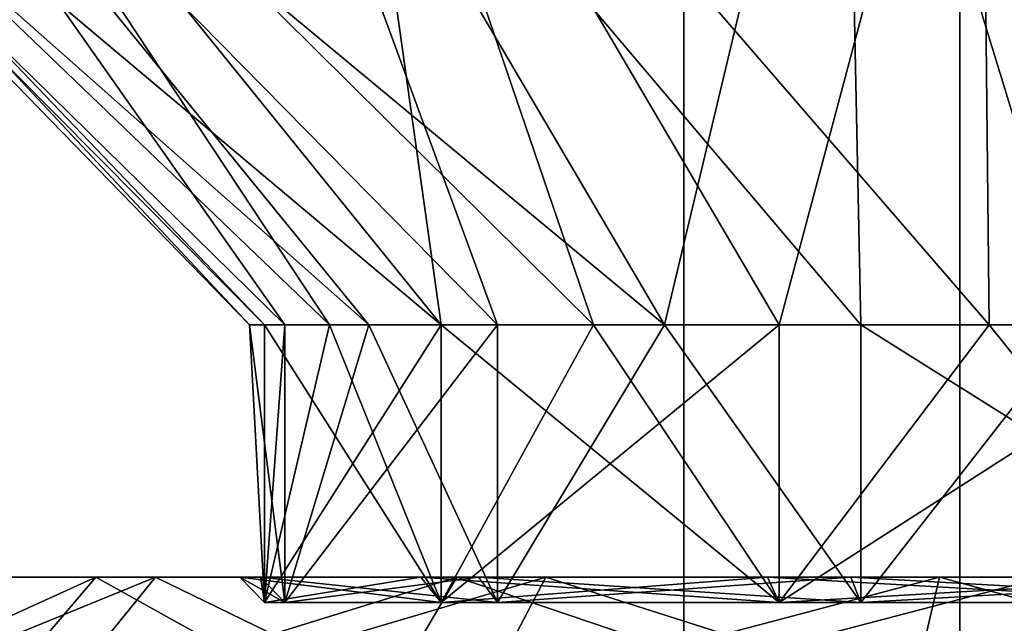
# Model space of a CAD drawing. Header units: millimetres. Extents: x -144 to 364, y -408 to 1133.
# Tile 332 of 656: x -62.85 to -60.9, y 992.36 to 993.55. Entities that reach past the tile are written whole.
import ezdxf

# ---------------------------------------------------------------- set-up
doc = ezdxf.new("R2010")
doc.units = ezdxf.units.MM
doc.header["$LTSCALE"] = 41.718519
for name, color, linetype in [('1339', 7, 'CONTINUOUS'), ('1341', 7, 'CONTINUOUS'), ('1343', 7, 'CONTINUOUS'), ('1344', 7, 'CONTINUOUS'), ('1369', 7, 'CONTINUOUS'), ('1378', 7, 'CONTINUOUS'), ('1413', 7, 'CONTINUOUS'), ('1414', 7, 'CONTINUOUS'), ('1415', 7, 'CONTINUOUS'), ('1416', 7, 'CONTINUOUS'), ('1431', 7, 'CONTINUOUS'), ('1432', 7, 'CONTINUOUS'), ('1433', 7, 'CONTINUOUS'), ('1434', 7, 'CONTINUOUS'), ('1725', 7, 'CONTINUOUS'), ('1726', 7, 'CONTINUOUS'), ('1728', 7, 'CONTINUOUS'), ('1729', 7, 'CONTINUOUS'), ('1743', 7, 'CONTINUOUS'), ('1744', 7, 'CONTINUOUS'), ('1746', 7, 'CONTINUOUS'), ('1747', 7, 'CONTINUOUS')]:
    doc.layers.add(name, color=color, linetype=linetype)

msp = doc.modelspace()

# ---------------------------------------------------------------- linework, layer by layer
at = {"layer": '1339', "color": 7, "linetype": 'CONTINUOUS', "true_color": 0xaaaaaa}
for points in [[(-61.5317, 994.45, 394.1812), (-76.1942, 994.45, 382.769), (-61.5317, 987.95, 394.1812), (-61.5317, 994.45, 394.1812)], [(-61.5317, 987.95, 394.1812), (-76.1942, 994.45, 382.769), (-76.1942, 987.95, 382.7689), (-61.5317, 987.95, 394.1812)], [(-45.1907, 994.45, 403.0245), (-61.5317, 994.45, 394.1812), (-45.1907, 987.95, 403.0245), (-45.1907, 994.45, 403.0245)], [(-45.1907, 987.95, 403.0245), (-61.5317, 994.45, 394.1812), (-61.5317, 987.95, 394.1812), (-45.1907, 987.95, 403.0245)]]:
    msp.add_3dface(points, dxfattribs=at)
at = {"layer": '1341', "color": 7, "linetype": 'CONTINUOUS', "true_color": 0xaaaaaa}
for points in [[(-75.5169, 994.45, 382.0332), (-60.9847, 994.45, 393.344), (-75.5169, 987.95, 382.0332), (-75.5169, 994.45, 382.0332)], [(-75.5169, 987.95, 382.0332), (-60.9847, 994.45, 393.344), (-60.9847, 987.95, 393.3441), (-75.5169, 987.95, 382.0332)], [(-60.9847, 994.45, 393.344), (-44.789, 994.45, 402.1087), (-60.9847, 987.95, 393.3441), (-60.9847, 994.45, 393.344)], [(-60.9847, 987.95, 393.3441), (-44.789, 994.45, 402.1087), (-44.789, 987.95, 402.1087), (-60.9847, 987.95, 393.3441)]]:
    msp.add_3dface(points, dxfattribs=at)
at = {"layer": '1343', "color": 7, "linetype": 'CONTINUOUS', "true_color": 0xaaaaaa}
for points in [[(-76.1942, 994.45, 217.231), (-61.5317, 994.45, 205.8188), (-76.1942, 987.95, 217.2311), (-76.1942, 994.45, 217.231)], [(-76.1942, 987.95, 217.2311), (-61.5317, 994.45, 205.8188), (-61.5317, 987.95, 205.8188), (-76.1942, 987.95, 217.2311)], [(-61.5317, 994.45, 205.8188), (-45.1907, 994.45, 196.9755), (-61.5317, 987.95, 205.8188), (-61.5317, 994.45, 205.8188)], [(-61.5317, 987.95, 205.8188), (-45.1907, 994.45, 196.9755), (-45.1907, 987.95, 196.9755), (-61.5317, 987.95, 205.8188)]]:
    msp.add_3dface(points, dxfattribs=at)
at = {"layer": '1344', "color": 7, "linetype": 'CONTINUOUS', "true_color": 0xaaaaaa}
for points in [[(-60.9847, 994.45, 206.656), (-75.5169, 994.45, 217.9668), (-60.9847, 987.95, 206.6559), (-60.9847, 994.45, 206.656)], [(-60.9847, 987.95, 206.6559), (-75.5169, 994.45, 217.9668), (-75.5169, 987.95, 217.9668), (-60.9847, 987.95, 206.6559)], [(-44.789, 994.45, 197.8913), (-60.9847, 994.45, 206.656), (-44.789, 987.95, 197.8913), (-44.789, 994.45, 197.8913)], [(-44.789, 987.95, 197.8913), (-60.9847, 994.45, 206.656), (-60.9847, 987.95, 206.6559), (-44.789, 987.95, 197.8913)]]:
    msp.add_3dface(points, dxfattribs=at)
at = {"layer": '1369', "color": 7, "linetype": 'CONTINUOUS', "true_color": 0xaaaaaa}
for points in [[(-63.0617, 992.45, 383.5489), (-62.697, 992.45, 384.5373), (-61.9387, 992.45, 384.4753), (-63.0617, 992.45, 383.5489)], [(-63.0203, 992.45, 382.4961), (-63.0617, 992.45, 383.5489), (-62.3711, 992.45, 383.6718), (-63.0203, 992.45, 382.4961)], [(-62.3711, 992.45, 383.6718), (-63.0617, 992.45, 383.5489), (-61.9387, 992.45, 384.4753), (-62.3711, 992.45, 383.6718)], [(-62.5793, 992.45, 381.5395), (-63.0203, 992.45, 382.4961), (-62.0534, 992.45, 381.9215), (-62.5793, 992.45, 381.5395)], [(-62.0534, 992.45, 381.9215), (-63.0203, 992.45, 382.4961), (-62.412, 992.45, 382.7605), (-62.0534, 992.45, 381.9215)], [(-62.412, 992.45, 382.7605), (-63.0203, 992.45, 382.4961), (-62.3711, 992.45, 383.6718), (-62.412, 992.45, 382.7605)], [(-61.0253, 992.45, 385.7519), (-59.9726, 992.45, 385.7933), (-62.697, 992.45, 384.5373), (-61.0253, 992.45, 385.7519)], [(-62.697, 992.45, 384.5373), (-59.9726, 992.45, 385.7933), (-61.2007, 992.45, 385.0115), (-62.697, 992.45, 384.5373)], [(-61.982, 992.45, 385.3108), (-61.0253, 992.45, 385.7519), (-62.697, 992.45, 384.5373), (-61.982, 992.45, 385.3108)], [(-61.9387, 992.45, 384.4753), (-62.697, 992.45, 384.5373), (-61.2007, 992.45, 385.0115), (-61.9387, 992.45, 384.4753)], [(-61.8057, 992.45, 380.8244), (-62.5793, 992.45, 381.5395), (-61.3664, 992.45, 381.3213), (-61.8057, 992.45, 380.8244)], [(-61.3664, 992.45, 381.3213), (-62.5793, 992.45, 381.5395), (-62.0534, 992.45, 381.9215), (-61.3664, 992.45, 381.3213)], [(-60.8173, 992.45, 380.4597), (-61.8057, 992.45, 380.8244), (-60.4869, 992.45, 381.0786), (-60.8173, 992.45, 380.4597)], [(-60.4869, 992.45, 381.0786), (-61.8057, 992.45, 380.8244), (-61.3664, 992.45, 381.3213), (-60.4869, 992.45, 381.0786)], [(-61.2007, 992.45, 385.0115), (-59.9726, 992.45, 385.7933), (-60.3029, 992.45, 385.1744), (-61.2007, 992.45, 385.0115)]]:
    msp.add_3dface(points, dxfattribs=at)
at = {"layer": '1378', "color": 7, "linetype": 'CONTINUOUS', "true_color": 0xaaaaaa}
for points in [[(-63.0617, 992.45, 216.4511), (-63.0203, 992.45, 217.5039), (-62.3711, 992.45, 216.3282), (-63.0617, 992.45, 216.4511)], [(-62.697, 992.45, 215.4627), (-63.0617, 992.45, 216.4511), (-61.0253, 992.45, 214.2481), (-62.697, 992.45, 215.4627)], [(-61.0253, 992.45, 214.2481), (-63.0617, 992.45, 216.4511), (-61.9387, 992.45, 215.5247), (-61.0253, 992.45, 214.2481)], [(-61.9387, 992.45, 215.5247), (-63.0617, 992.45, 216.4511), (-62.3711, 992.45, 216.3282), (-61.9387, 992.45, 215.5247)], [(-63.0203, 992.45, 217.5039), (-62.5793, 992.45, 218.4605), (-62.412, 992.45, 217.2395), (-63.0203, 992.45, 217.5039)], [(-62.3711, 992.45, 216.3282), (-63.0203, 992.45, 217.5039), (-62.412, 992.45, 217.2395), (-62.3711, 992.45, 216.3282)], [(-61.982, 992.45, 214.6892), (-62.697, 992.45, 215.4627), (-61.0253, 992.45, 214.2481), (-61.982, 992.45, 214.6892)], [(-62.5793, 992.45, 218.4605), (-61.8057, 992.45, 219.1756), (-62.0534, 992.45, 218.0785), (-62.5793, 992.45, 218.4605)], [(-62.5793, 992.45, 218.4605), (-62.0534, 992.45, 218.0785), (-62.412, 992.45, 217.2395), (-62.5793, 992.45, 218.4605)], [(-62.0534, 992.45, 218.0785), (-61.8057, 992.45, 219.1756), (-61.3664, 992.45, 218.6787), (-62.0534, 992.45, 218.0785)], [(-61.2007, 992.45, 214.9885), (-61.0253, 992.45, 214.2481), (-61.9387, 992.45, 215.5247), (-61.2007, 992.45, 214.9885)], [(-61.8057, 992.45, 219.1756), (-60.8173, 992.45, 219.5403), (-60.4869, 992.45, 218.9214), (-61.8057, 992.45, 219.1756)], [(-61.3664, 992.45, 218.6787), (-61.8057, 992.45, 219.1756), (-60.4869, 992.45, 218.9214), (-61.3664, 992.45, 218.6787)], [(-59.9726, 992.45, 214.2067), (-61.0253, 992.45, 214.2481), (-61.2007, 992.45, 214.9885), (-59.9726, 992.45, 214.2067)], [(-60.3029, 992.45, 214.8256), (-59.9726, 992.45, 214.2067), (-61.2007, 992.45, 214.9885), (-60.3029, 992.45, 214.8256)]]:
    msp.add_3dface(points, dxfattribs=at)
at = {"layer": '1413', "color": 7, "linetype": 'CONTINUOUS', "true_color": 0xaaaaaa}
for points in [[(-61.3664, 992.45, 381.3213), (-62.0534, 992.45, 381.9215), (-61.3427, 992.4, 381.3653), (-61.3664, 992.45, 381.3213)], [(-62.0534, 992.45, 381.9215), (-62.013, 992.4, 381.9509), (-61.3427, 992.4, 381.3653), (-62.0534, 992.45, 381.9215)], [(-60.4869, 992.45, 381.0786), (-61.3664, 992.45, 381.3213), (-60.4847, 992.4, 381.1285), (-60.4869, 992.45, 381.0786)], [(-60.4847, 992.4, 381.1285), (-61.3664, 992.45, 381.3213), (-61.3427, 992.4, 381.3653), (-60.4847, 992.4, 381.1285)]]:
    msp.add_3dface(points, dxfattribs=at)
at = {"layer": '1414', "color": 7, "linetype": 'CONTINUOUS', "true_color": 0xaaaaaa}
for points in [[(-62.0534, 992.45, 381.9215), (-62.412, 992.45, 382.7605), (-62.013, 992.4, 381.9509), (-62.0534, 992.45, 381.9215)], [(-62.412, 992.45, 382.7605), (-62.3711, 992.45, 383.6718), (-62.3628, 992.4, 382.7694), (-62.412, 992.45, 382.7605)], [(-62.013, 992.4, 381.9509), (-62.412, 992.45, 382.7605), (-62.3628, 992.4, 382.7694), (-62.013, 992.4, 381.9509)], [(-62.3711, 992.45, 383.6718), (-61.9387, 992.45, 384.4753), (-62.3229, 992.4, 383.6586), (-62.3711, 992.45, 383.6718)], [(-62.3628, 992.4, 382.7694), (-62.3711, 992.45, 383.6718), (-62.3229, 992.4, 383.6586), (-62.3628, 992.4, 382.7694)], [(-62.3229, 992.4, 383.6586), (-61.9387, 992.45, 384.4753), (-61.9011, 992.4, 384.4424), (-62.3229, 992.4, 383.6586)], [(-61.9387, 992.45, 384.4753), (-61.2007, 992.45, 385.0115), (-61.9011, 992.4, 384.4424), (-61.9387, 992.45, 384.4753)], [(-61.9011, 992.4, 384.4424), (-61.2007, 992.45, 385.0115), (-61.181, 992.4, 384.9656), (-61.9011, 992.4, 384.4424)], [(-61.2007, 992.45, 385.0115), (-60.3029, 992.45, 385.1744), (-61.181, 992.4, 384.9656), (-61.2007, 992.45, 385.0115)], [(-61.181, 992.4, 384.9656), (-60.3029, 992.45, 385.1744), (-60.3052, 992.4, 385.1245), (-61.181, 992.4, 384.9656)]]:
    msp.add_3dface(points, dxfattribs=at)
at = {"layer": '1415', "color": 7, "linetype": 'CONTINUOUS', "true_color": 0xaaaaaa}
for points in [[(-62.5793, 992.45, 381.5395), (-61.8057, 992.45, 380.8244), (-62.822, 992.15, 381.3631), (-62.5793, 992.45, 381.5395)], [(-62.822, 992.15, 381.3631), (-61.8057, 992.45, 380.8244), (-61.9624, 992.15, 380.5686), (-62.822, 992.15, 381.3631)], [(-61.8057, 992.45, 380.8244), (-60.8173, 992.45, 380.4597), (-61.9624, 992.15, 380.5686), (-61.8057, 992.45, 380.8244)], [(-60.8173, 992.45, 380.4597), (-60.8642, 992.15, 380.1634), (-61.9624, 992.15, 380.5686), (-60.8173, 992.45, 380.4597)]]:
    msp.add_3dface(points, dxfattribs=at)
at = {"layer": '1416', "color": 7, "linetype": 'CONTINUOUS', "true_color": 0xaaaaaa}
for points in [[(-63.0203, 992.45, 382.4961), (-62.5793, 992.45, 381.5395), (-63.312, 992.15, 382.4262), (-63.0203, 992.45, 382.4961)], [(-62.5793, 992.45, 381.5395), (-62.822, 992.15, 381.3631), (-63.312, 992.15, 382.4262), (-62.5793, 992.45, 381.5395)], [(-62.697, 992.45, 384.5373), (-63.0617, 992.45, 383.5489), (-62.9529, 992.15, 384.694), (-62.697, 992.45, 384.5373)], [(-62.697, 992.45, 384.5373), (-62.9529, 992.15, 384.694), (-62.1583, 992.15, 385.5535), (-62.697, 992.45, 384.5373)], [(-61.982, 992.45, 385.3108), (-62.697, 992.45, 384.5373), (-62.1583, 992.15, 385.5535), (-61.982, 992.45, 385.3108)], [(-61.982, 992.45, 385.3108), (-62.1583, 992.15, 385.5535), (-61.0953, 992.15, 386.0436), (-61.982, 992.45, 385.3108)], [(-61.0253, 992.45, 385.7519), (-61.982, 992.45, 385.3108), (-61.0953, 992.15, 386.0436), (-61.0253, 992.45, 385.7519)], [(-61.0253, 992.45, 385.7519), (-61.0953, 992.15, 386.0436), (-59.9256, 992.15, 386.0896), (-61.0253, 992.45, 385.7519)], [(-59.9726, 992.45, 385.7933), (-61.0253, 992.45, 385.7519), (-59.9256, 992.15, 386.0896), (-59.9726, 992.45, 385.7933)]]:
    msp.add_3dface(points, dxfattribs=at)
at = {"layer": '1431', "color": 7, "linetype": 'CONTINUOUS', "true_color": 0xaaaaaa}
for points in [[(-62.0534, 992.45, 218.0785), (-61.3664, 992.45, 218.6787), (-62.013, 992.4, 218.0491), (-62.0534, 992.45, 218.0785)], [(-62.013, 992.4, 218.0491), (-61.3664, 992.45, 218.6787), (-61.3427, 992.4, 218.6347), (-62.013, 992.4, 218.0491)], [(-61.3664, 992.45, 218.6787), (-60.4869, 992.45, 218.9214), (-61.3427, 992.4, 218.6347), (-61.3664, 992.45, 218.6787)], [(-61.3427, 992.4, 218.6347), (-60.4869, 992.45, 218.9214), (-60.4847, 992.4, 218.8715), (-61.3427, 992.4, 218.6347)]]:
    msp.add_3dface(points, dxfattribs=at)
at = {"layer": '1432', "color": 7, "linetype": 'CONTINUOUS', "true_color": 0xaaaaaa}
for points in [[(-62.412, 992.45, 217.2395), (-62.0534, 992.45, 218.0785), (-62.3628, 992.4, 217.2306), (-62.412, 992.45, 217.2395)], [(-62.3711, 992.45, 216.3282), (-62.412, 992.45, 217.2395), (-62.3229, 992.4, 216.3414), (-62.3711, 992.45, 216.3282)], [(-62.3229, 992.4, 216.3414), (-62.412, 992.45, 217.2395), (-62.3628, 992.4, 217.2306), (-62.3229, 992.4, 216.3414)], [(-61.9387, 992.45, 215.5247), (-62.3711, 992.45, 216.3282), (-61.9011, 992.4, 215.5576), (-61.9387, 992.45, 215.5247)], [(-61.9011, 992.4, 215.5576), (-62.3711, 992.45, 216.3282), (-62.3229, 992.4, 216.3414), (-61.9011, 992.4, 215.5576)], [(-62.0534, 992.45, 218.0785), (-62.013, 992.4, 218.0491), (-62.3628, 992.4, 217.2306), (-62.0534, 992.45, 218.0785)], [(-61.2007, 992.45, 214.9885), (-61.9387, 992.45, 215.5247), (-61.181, 992.4, 215.0344), (-61.2007, 992.45, 214.9885)], [(-61.181, 992.4, 215.0344), (-61.9387, 992.45, 215.5247), (-61.9011, 992.4, 215.5576), (-61.181, 992.4, 215.0344)], [(-60.3029, 992.45, 214.8256), (-61.2007, 992.45, 214.9885), (-60.3052, 992.4, 214.8755), (-60.3029, 992.45, 214.8256)], [(-60.3052, 992.4, 214.8755), (-61.2007, 992.45, 214.9885), (-61.181, 992.4, 215.0344), (-60.3052, 992.4, 214.8755)]]:
    msp.add_3dface(points, dxfattribs=at)
at = {"layer": '1433', "color": 7, "linetype": 'CONTINUOUS', "true_color": 0xaaaaaa}
for points in [[(-62.5793, 992.45, 218.4605), (-62.822, 992.15, 218.6369), (-61.9624, 992.15, 219.4314), (-62.5793, 992.45, 218.4605)], [(-61.8057, 992.45, 219.1756), (-62.5793, 992.45, 218.4605), (-61.9624, 992.15, 219.4314), (-61.8057, 992.45, 219.1756)], [(-61.8057, 992.45, 219.1756), (-61.9624, 992.15, 219.4314), (-60.8642, 992.15, 219.8366), (-61.8057, 992.45, 219.1756)], [(-60.8173, 992.45, 219.5403), (-61.8057, 992.45, 219.1756), (-60.8642, 992.15, 219.8366), (-60.8173, 992.45, 219.5403)]]:
    msp.add_3dface(points, dxfattribs=at)
at = {"layer": '1434', "color": 7, "linetype": 'CONTINUOUS', "true_color": 0xaaaaaa}
for points in [[(-63.0617, 992.45, 216.4511), (-62.697, 992.45, 215.4627), (-63.358, 992.15, 216.4042), (-63.0617, 992.45, 216.4511)], [(-62.697, 992.45, 215.4627), (-62.9529, 992.15, 215.306), (-63.358, 992.15, 216.4042), (-62.697, 992.45, 215.4627)], [(-63.0203, 992.45, 217.5039), (-63.312, 992.15, 217.5738), (-62.822, 992.15, 218.6369), (-63.0203, 992.45, 217.5039)], [(-62.5793, 992.45, 218.4605), (-63.0203, 992.45, 217.5039), (-62.822, 992.15, 218.6369), (-62.5793, 992.45, 218.4605)], [(-62.697, 992.45, 215.4627), (-61.982, 992.45, 214.6892), (-62.9529, 992.15, 215.306), (-62.697, 992.45, 215.4627)], [(-61.982, 992.45, 214.6892), (-62.1583, 992.15, 214.4465), (-62.9529, 992.15, 215.306), (-61.982, 992.45, 214.6892)], [(-61.982, 992.45, 214.6892), (-61.0253, 992.45, 214.2481), (-62.1583, 992.15, 214.4465), (-61.982, 992.45, 214.6892)], [(-61.0253, 992.45, 214.2481), (-61.0953, 992.15, 213.9564), (-62.1583, 992.15, 214.4465), (-61.0253, 992.45, 214.2481)], [(-61.0253, 992.45, 214.2481), (-59.9726, 992.45, 214.2067), (-61.0953, 992.15, 213.9564), (-61.0253, 992.45, 214.2481)], [(-59.9726, 992.45, 214.2067), (-59.9256, 992.15, 213.9104), (-61.0953, 992.15, 213.9564), (-59.9726, 992.45, 214.2067)]]:
    msp.add_3dface(points, dxfattribs=at)
at = {"layer": '1725', "color": 7, "linetype": 'CONTINUOUS', "true_color": 0xc8c8c8}
for points in [[(-62.3229, 992.95, 216.3414), (-62.3628, 992.4, 217.2306), (-62.3929, 992.95, 216.7838), (-62.3229, 992.95, 216.3414)], [(-62.3929, 992.95, 216.7838), (-62.3628, 992.4, 217.2306), (-62.3628, 992.95, 217.2306), (-62.3929, 992.95, 216.7838)], [(-62.3628, 992.4, 217.2306), (-62.013, 992.4, 218.0491), (-62.3628, 992.95, 217.2306), (-62.3628, 992.4, 217.2306)], [(-62.3628, 992.95, 217.2306), (-62.013, 992.4, 218.0491), (-62.234, 992.95, 217.6595), (-62.3628, 992.95, 217.2306)], [(-62.3229, 992.4, 216.3414), (-62.3628, 992.4, 217.2306), (-62.3229, 992.95, 216.3414), (-62.3229, 992.4, 216.3414)], [(-61.9011, 992.4, 215.5576), (-62.3229, 992.4, 216.3414), (-61.9011, 992.95, 215.5576), (-61.9011, 992.4, 215.5576)], [(-61.9011, 992.95, 215.5576), (-62.3229, 992.4, 216.3414), (-62.1561, 992.95, 215.9258), (-61.9011, 992.95, 215.5576)], [(-62.1561, 992.95, 215.9258), (-62.3229, 992.4, 216.3414), (-62.3229, 992.95, 216.3414), (-62.1561, 992.95, 215.9258)], [(-62.234, 992.95, 217.6595), (-62.013, 992.4, 218.0491), (-62.013, 992.95, 218.0491), (-62.234, 992.95, 217.6595)], [(-61.181, 992.4, 215.0344), (-61.9011, 992.4, 215.5576), (-61.5705, 992.95, 215.2555), (-61.181, 992.4, 215.0344)], [(-61.5705, 992.95, 215.2555), (-61.9011, 992.4, 215.5576), (-61.9011, 992.95, 215.5576), (-61.5705, 992.95, 215.2555)], [(-61.181, 992.95, 215.0344), (-61.181, 992.4, 215.0344), (-61.5705, 992.95, 215.2555), (-61.181, 992.95, 215.0344)], [(-60.3052, 992.4, 214.8755), (-61.181, 992.4, 215.0344), (-60.7521, 992.95, 214.9056), (-60.3052, 992.4, 214.8755)], [(-60.7521, 992.95, 214.9056), (-61.181, 992.4, 215.0344), (-61.181, 992.95, 215.0344), (-60.7521, 992.95, 214.9056)]]:
    msp.add_3dface(points, dxfattribs=at)
at = {"layer": '1726', "color": 7, "linetype": 'CONTINUOUS', "true_color": 0xc8c8c8}
for points in [[(-62.3229, 992.95, 216.3414), (-62.3929, 992.95, 216.7838), (-63.8518, 994.45, 216.326), (-62.3229, 992.95, 216.3414)], [(-63.3792, 994.45, 215.0448), (-62.3229, 992.95, 216.3414), (-63.8518, 994.45, 216.326), (-63.3792, 994.45, 215.0448)], [(-62.3929, 992.95, 216.7838), (-62.3628, 992.95, 217.2306), (-63.8518, 994.45, 216.326), (-62.3929, 992.95, 216.7838)], [(-63.8518, 994.45, 216.326), (-62.3628, 992.95, 217.2306), (-63.7982, 994.45, 217.6906), (-63.8518, 994.45, 216.326)], [(-62.3628, 992.95, 217.2306), (-62.234, 992.95, 217.6595), (-63.7982, 994.45, 217.6906), (-62.3628, 992.95, 217.2306)], [(-62.234, 992.95, 217.6595), (-62.013, 992.95, 218.0491), (-63.7982, 994.45, 217.6906), (-62.234, 992.95, 217.6595)], [(-63.7982, 994.45, 217.6906), (-62.013, 992.95, 218.0491), (-63.2265, 994.45, 218.9308), (-63.7982, 994.45, 217.6906)], [(-61.9011, 992.95, 215.5576), (-62.1561, 992.95, 215.9258), (-63.3792, 994.45, 215.0448), (-61.9011, 992.95, 215.5576)], [(-62.4522, 994.45, 214.0419), (-61.9011, 992.95, 215.5576), (-63.3792, 994.45, 215.0448), (-62.4522, 994.45, 214.0419)], [(-62.1561, 992.95, 215.9258), (-62.3229, 992.95, 216.3414), (-63.3792, 994.45, 215.0448), (-62.1561, 992.95, 215.9258)], [(-61.5705, 992.95, 215.2555), (-61.9011, 992.95, 215.5576), (-62.4522, 994.45, 214.0419), (-61.5705, 992.95, 215.2555)], [(-61.212, 994.45, 213.4702), (-61.5705, 992.95, 215.2555), (-62.4522, 994.45, 214.0419), (-61.212, 994.45, 213.4702)], [(-61.181, 992.95, 215.0344), (-61.5705, 992.95, 215.2555), (-61.212, 994.45, 213.4702), (-61.181, 992.95, 215.0344)], [(-60.7521, 992.95, 214.9056), (-61.181, 992.95, 215.0344), (-61.212, 994.45, 213.4702), (-60.7521, 992.95, 214.9056)], [(-59.8474, 994.45, 213.4166), (-60.7521, 992.95, 214.9056), (-61.212, 994.45, 213.4702), (-59.8474, 994.45, 213.4166)]]:
    msp.add_3dface(points, dxfattribs=at)
at = {"layer": '1728', "color": 7, "linetype": 'CONTINUOUS', "true_color": 0xc8c8c8}
for points in [[(-62.013, 992.4, 218.0491), (-61.3427, 992.4, 218.6347), (-62.013, 992.95, 218.0491), (-62.013, 992.4, 218.0491)], [(-62.013, 992.95, 218.0491), (-61.3427, 992.4, 218.6347), (-61.7108, 992.95, 218.3797), (-62.013, 992.95, 218.0491)], [(-61.7108, 992.95, 218.3797), (-61.3427, 992.4, 218.6347), (-61.3427, 992.95, 218.6347), (-61.7108, 992.95, 218.3797)], [(-61.3427, 992.4, 218.6347), (-60.4847, 992.4, 218.8715), (-60.927, 992.95, 218.8014), (-61.3427, 992.4, 218.6347)], [(-61.3427, 992.95, 218.6347), (-61.3427, 992.4, 218.6347), (-60.927, 992.95, 218.8014), (-61.3427, 992.95, 218.6347)], [(-60.927, 992.95, 218.8014), (-60.4847, 992.4, 218.8715), (-60.4847, 992.95, 218.8715), (-60.927, 992.95, 218.8014)]]:
    msp.add_3dface(points, dxfattribs=at)
at = {"layer": '1729', "color": 7, "linetype": 'CONTINUOUS', "true_color": 0xc8c8c8}
for points in [[(-63.2265, 994.45, 218.9308), (-62.013, 992.95, 218.0491), (-61.7108, 992.95, 218.3797), (-63.2265, 994.45, 218.9308)], [(-63.2265, 994.45, 218.9308), (-61.7108, 992.95, 218.3797), (-62.2237, 994.45, 219.8577), (-63.2265, 994.45, 218.9308)], [(-61.7108, 992.95, 218.3797), (-61.3427, 992.95, 218.6347), (-62.2237, 994.45, 219.8577), (-61.7108, 992.95, 218.3797)], [(-61.3427, 992.95, 218.6347), (-60.927, 992.95, 218.8014), (-62.2237, 994.45, 219.8577), (-61.3427, 992.95, 218.6347)], [(-62.2237, 994.45, 219.8577), (-60.927, 992.95, 218.8014), (-60.9424, 994.45, 220.3304), (-62.2237, 994.45, 219.8577)], [(-60.927, 992.95, 218.8014), (-60.4847, 992.95, 218.8715), (-60.9424, 994.45, 220.3304), (-60.927, 992.95, 218.8014)], [(-60.4847, 992.95, 218.8715), (-60.0378, 992.95, 218.8414), (-60.9424, 994.45, 220.3304), (-60.4847, 992.95, 218.8715)], [(-60.9424, 994.45, 220.3304), (-60.0378, 992.95, 218.8414), (-59.5779, 994.45, 220.2768), (-60.9424, 994.45, 220.3304)]]:
    msp.add_3dface(points, dxfattribs=at)
at = {"layer": '1743', "color": 7, "linetype": 'CONTINUOUS', "true_color": 0xc8c8c8}
for points in [[(-62.3628, 992.4, 382.7694), (-62.3229, 992.4, 383.6586), (-62.3929, 992.95, 383.2162), (-62.3628, 992.4, 382.7694)], [(-62.3628, 992.95, 382.7694), (-62.3628, 992.4, 382.7694), (-62.3929, 992.95, 383.2162), (-62.3628, 992.95, 382.7694)], [(-62.3929, 992.95, 383.2162), (-62.3229, 992.4, 383.6586), (-62.3229, 992.95, 383.6586), (-62.3929, 992.95, 383.2162)], [(-62.013, 992.4, 381.9509), (-62.3628, 992.4, 382.7694), (-62.013, 992.95, 381.9509), (-62.013, 992.4, 381.9509)], [(-62.013, 992.95, 381.9509), (-62.3628, 992.4, 382.7694), (-62.234, 992.95, 382.3405), (-62.013, 992.95, 381.9509)], [(-62.234, 992.95, 382.3405), (-62.3628, 992.4, 382.7694), (-62.3628, 992.95, 382.7694), (-62.234, 992.95, 382.3405)], [(-62.3229, 992.4, 383.6586), (-61.9011, 992.4, 384.4424), (-62.1561, 992.95, 384.0742), (-62.3229, 992.4, 383.6586)], [(-62.3229, 992.95, 383.6586), (-62.3229, 992.4, 383.6586), (-62.1561, 992.95, 384.0742), (-62.3229, 992.95, 383.6586)], [(-62.1561, 992.95, 384.0742), (-61.9011, 992.4, 384.4424), (-61.9011, 992.95, 384.4424), (-62.1561, 992.95, 384.0742)], [(-61.9011, 992.4, 384.4424), (-61.181, 992.4, 384.9656), (-61.5705, 992.95, 384.7445), (-61.9011, 992.4, 384.4424)], [(-61.9011, 992.95, 384.4424), (-61.9011, 992.4, 384.4424), (-61.5705, 992.95, 384.7445), (-61.9011, 992.95, 384.4424)], [(-61.5705, 992.95, 384.7445), (-61.181, 992.4, 384.9656), (-61.181, 992.95, 384.9656), (-61.5705, 992.95, 384.7445)], [(-61.181, 992.4, 384.9656), (-60.3052, 992.4, 385.1245), (-61.181, 992.95, 384.9656), (-61.181, 992.4, 384.9656)], [(-61.181, 992.95, 384.9656), (-60.3052, 992.4, 385.1245), (-60.7521, 992.95, 385.0944), (-61.181, 992.95, 384.9656)]]:
    msp.add_3dface(points, dxfattribs=at)
at = {"layer": '1744', "color": 7, "linetype": 'CONTINUOUS', "true_color": 0xc8c8c8}
for points in [[(-62.3929, 992.95, 383.2162), (-62.3229, 992.95, 383.6586), (-63.8518, 994.45, 383.674), (-62.3929, 992.95, 383.2162)], [(-63.7982, 994.45, 382.3094), (-62.3929, 992.95, 383.2162), (-63.8518, 994.45, 383.674), (-63.7982, 994.45, 382.3094)], [(-62.3229, 992.95, 383.6586), (-62.1561, 992.95, 384.0742), (-63.8518, 994.45, 383.674), (-62.3229, 992.95, 383.6586)], [(-63.8518, 994.45, 383.674), (-62.1561, 992.95, 384.0742), (-63.3792, 994.45, 384.9552), (-63.8518, 994.45, 383.674)], [(-62.234, 992.95, 382.3405), (-62.3628, 992.95, 382.7694), (-63.7982, 994.45, 382.3094), (-62.234, 992.95, 382.3405)], [(-63.2265, 994.45, 381.0692), (-62.234, 992.95, 382.3405), (-63.7982, 994.45, 382.3094), (-63.2265, 994.45, 381.0692)], [(-62.3628, 992.95, 382.7694), (-62.3929, 992.95, 383.2162), (-63.7982, 994.45, 382.3094), (-62.3628, 992.95, 382.7694)], [(-62.1561, 992.95, 384.0742), (-61.9011, 992.95, 384.4424), (-63.3792, 994.45, 384.9552), (-62.1561, 992.95, 384.0742)], [(-61.9011, 992.95, 384.4424), (-61.5705, 992.95, 384.7445), (-63.3792, 994.45, 384.9552), (-61.9011, 992.95, 384.4424)], [(-63.3792, 994.45, 384.9552), (-61.5705, 992.95, 384.7445), (-62.4522, 994.45, 385.9581), (-63.3792, 994.45, 384.9552)], [(-62.013, 992.95, 381.9509), (-62.234, 992.95, 382.3405), (-63.2265, 994.45, 381.0692), (-62.013, 992.95, 381.9509)], [(-61.5705, 992.95, 384.7445), (-61.181, 992.95, 384.9656), (-62.4522, 994.45, 385.9581), (-61.5705, 992.95, 384.7445)], [(-62.4522, 994.45, 385.9581), (-61.181, 992.95, 384.9656), (-61.212, 994.45, 386.5298), (-62.4522, 994.45, 385.9581)], [(-61.181, 992.95, 384.9656), (-60.7521, 992.95, 385.0944), (-61.212, 994.45, 386.5298), (-61.181, 992.95, 384.9656)], [(-60.7521, 992.95, 385.0944), (-60.3052, 992.95, 385.1245), (-61.212, 994.45, 386.5298), (-60.7521, 992.95, 385.0944)], [(-61.212, 994.45, 386.5298), (-60.3052, 992.95, 385.1245), (-59.8474, 994.45, 386.5834), (-61.212, 994.45, 386.5298)]]:
    msp.add_3dface(points, dxfattribs=at)
at = {"layer": '1746', "color": 7, "linetype": 'CONTINUOUS', "true_color": 0xc8c8c8}
for points in [[(-61.3427, 992.4, 381.3653), (-62.013, 992.4, 381.9509), (-61.3427, 992.95, 381.3653), (-61.3427, 992.4, 381.3653)], [(-62.013, 992.4, 381.9509), (-62.013, 992.95, 381.9509), (-61.7108, 992.95, 381.6203), (-62.013, 992.4, 381.9509)], [(-61.3427, 992.95, 381.3653), (-62.013, 992.4, 381.9509), (-61.7108, 992.95, 381.6203), (-61.3427, 992.95, 381.3653)], [(-60.4847, 992.4, 381.1285), (-61.3427, 992.4, 381.3653), (-60.4847, 992.95, 381.1285), (-60.4847, 992.4, 381.1285)], [(-60.4847, 992.95, 381.1285), (-61.3427, 992.4, 381.3653), (-60.927, 992.95, 381.1986), (-60.4847, 992.95, 381.1285)], [(-60.927, 992.95, 381.1986), (-61.3427, 992.4, 381.3653), (-61.3427, 992.95, 381.3653), (-60.927, 992.95, 381.1986)]]:
    msp.add_3dface(points, dxfattribs=at)
at = {"layer": '1747', "color": 7, "linetype": 'CONTINUOUS', "true_color": 0xc8c8c8}
for points in [[(-62.013, 992.95, 381.9509), (-63.2265, 994.45, 381.0692), (-62.2237, 994.45, 380.1423), (-62.013, 992.95, 381.9509)], [(-61.7108, 992.95, 381.6203), (-62.013, 992.95, 381.9509), (-62.2237, 994.45, 380.1423), (-61.7108, 992.95, 381.6203)], [(-61.3427, 992.95, 381.3653), (-61.7108, 992.95, 381.6203), (-62.2237, 994.45, 380.1423), (-61.3427, 992.95, 381.3653)], [(-60.9424, 994.45, 379.6696), (-61.3427, 992.95, 381.3653), (-62.2237, 994.45, 380.1423), (-60.9424, 994.45, 379.6696)], [(-60.927, 992.95, 381.1986), (-61.3427, 992.95, 381.3653), (-60.9424, 994.45, 379.6696), (-60.927, 992.95, 381.1986)], [(-60.4847, 992.95, 381.1285), (-60.927, 992.95, 381.1986), (-60.9424, 994.45, 379.6696), (-60.4847, 992.95, 381.1285)], [(-59.5779, 994.45, 379.7232), (-60.4847, 992.95, 381.1285), (-60.9424, 994.45, 379.6696), (-59.5779, 994.45, 379.7232)]]:
    msp.add_3dface(points, dxfattribs=at)

doc.saveas('drawing.dxf')
